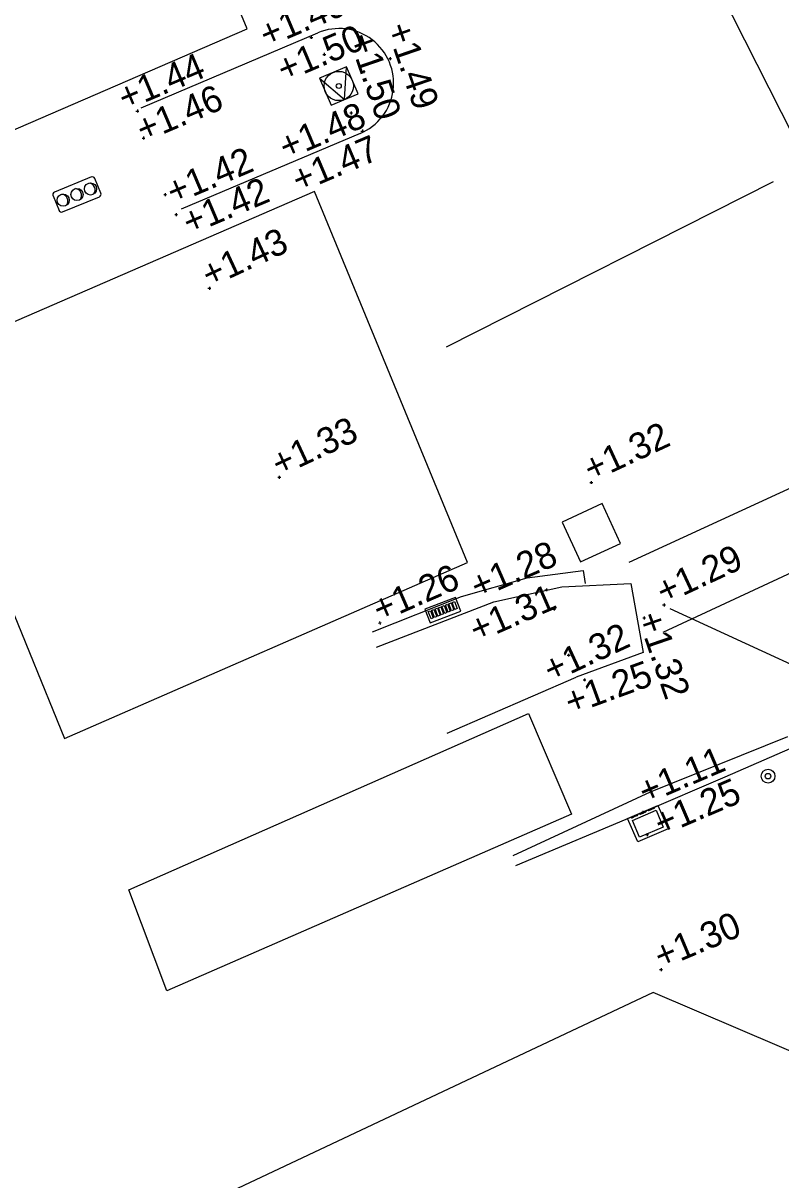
# Model space of a CAD drawing. Extents: x 122462 to 123306, y 485548 to 486417.
# Drawn here: x 122832.96 to 122843.3, y 486042.27 to 486058.06 of the extents above; entities that cross this region are included whole.
import ezdxf

# ---------------------------------------------------------------- set-up
doc = ezdxf.new("R2010")
doc.units = 0
for name, color, linetype in [('B-WE-IE-MEUBILAIR_WEGMEUBILAIR_PAAL-S', 7, 'Continuous'), ('B-WE-IE-MEUBILAIR_WEGMEUBILAIR_VERKEERSBORD-S', 7, 'Continuous'), ('B-WE-IE-MEUBILAIR_WEGMEUBILAIR_VERKEERSLICHT-S', 7, 'Continuous'), ('B-WE-OG-HOOGTEPUNT-S', 7, 'Continuous'), ('B-WE-OG-TOPOKAART-G', 7, 'Continuous'), ('B-WE-RI-HWA_KOLK-S', 7, 'Continuous'), ('B-WE-RI-HWA_RIOOLPUT-S', 7, 'Continuous'), ('B-WE-VH-KANTOPSLUITING_TROTTOIRBAND_130 150-G', 7, 'Continuous'), ('B-WE-VH-KANTOPSLUITING_TROTTOIRBAND_280 300-G', 7, 'Continuous'), ('B-WE-VH-MATERIAALGRENS-G', 7, 'Continuous'), ('B-WE-VH-MATERIAALGRENS_ASFALT-G', 7, 'Continuous'), ('B-WE-VW-MARKERING-G', 7, 'Continuous'), ('B-WE-VW-MARKERING_DWARS_DRIEHOEK_5050-G', 7, 'Continuous'), ('B-WE-VW-MARKERING_DWARS_OVERSTEEK_KANALISATIESTREEP50_010-G', 7, 'Continuous'), ('B-WE-VW-MARKERING_LANGS_STREEP_11_010-G', 7, 'Continuous'), ('B-WE-VW-MARKERING_LANGS_STREEP_DOORGETROKKEN_020-G', 7, 'Continuous')]:
    doc.layers.add(name, color=color, linetype=linetype)

msp = doc.modelspace()

# ---------------------------------------------------------------- linework, layer by layer
at = {"layer": 'B-WE-IE-MEUBILAIR_WEGMEUBILAIR_PAAL-S'}
for radius in [0.0938, 0.0375]:
    msp.add_circle((122843.128, 486047.782), radius, dxfattribs=at)
at = {"layer": 'B-WE-IE-MEUBILAIR_WEGMEUBILAIR_VERKEERSBORD-S'}
for points in [[(122837.163, 486056.939), (122837.532, 486057.095), (122837.375, 486057.464), (122837.007, 486057.307)], [(122837.007, 486057.307), (122837.347, 486057.017), (122837.375, 486057.464)]]:
    msp.add_lwpolyline(points, close=True, dxfattribs=at)
for radius in [0.2, 0.0342]:
    msp.add_circle((122837.269, 486057.201), radius, dxfattribs=at)
at = {"layer": 'B-WE-IE-MEUBILAIR_WEGMEUBILAIR_VERKEERSLICHT-S'}
for points in [[(122833.891, 486055.959), (122833.388, 486055.751)], [(122834.022, 486055.739), (122833.94, 486055.938)], [(122833.368, 486055.702), (122833.45, 486055.503)], [(122833.499, 486055.482), (122834.002, 486055.69)]]:
    msp.add_lwpolyline(points, dxfattribs=at)
for centre in [(122833.879, 486055.796), (122833.507, 486055.643), (122833.695, 486055.72)]:
    msp.add_circle(centre, 0.0829, dxfattribs=at)
for centre, radius, start, end in [((122833.847, 486055.782), 0.0957, 326.3535, 83.3269), ((122833.905, 486055.924), 0.0375, 22.4031, 112.4031), ((122833.402, 486055.717), 0.0375, 112.4031, 202.4031), ((122833.476, 486055.629), 0.0957, 326.3535, 83.3269), ((122833.663, 486055.706), 0.0957, 326.3535, 83.3269), ((122833.987, 486055.724), 0.0375, 292.4031, 22.4031), ((122833.484, 486055.517), 0.0375, 202.4031, 292.4031)]:
    msp.add_arc(centre, radius, start, end, dxfattribs=at)
at = {"layer": 'B-WE-OG-HOOGTEPUNT-S'}
for p, q in [((122836.874, 486057.864), (122836.914, 486057.864)), ((122836.894, 486057.884), (122836.894, 486057.844)), ((122837.05, 486057.632), (122837.09, 486057.632)), ((122837.07, 486057.652), (122837.07, 486057.612)), ((122837.97, 486057.595), (122837.97, 486057.555)), ((122837.95, 486057.575), (122837.99, 486057.575)), ((122837.589, 486057.398), (122837.629, 486057.398)), ((122837.609, 486057.418), (122837.609, 486057.378)), ((122834.5, 486056.858), (122834.54, 486056.858)), ((122834.52, 486056.878), (122834.52, 486056.838)), ((122837.418, 486056.833), (122837.458, 486056.833)), ((122837.438, 486056.853), (122837.438, 486056.813)), ((122834.583, 486056.491), (122834.623, 486056.491)), ((122834.603, 486056.511), (122834.603, 486056.471)), ((122837.571, 486056.585), (122837.611, 486056.585)), ((122837.591, 486056.605), (122837.591, 486056.565)), ((122834.879, 486055.718), (122834.919, 486055.718)), ((122834.899, 486055.738), (122834.899, 486055.698)), ((122835.029, 486055.445), (122835.069, 486055.445)), ((122835.049, 486055.465), (122835.049, 486055.425)), ((122835.483, 486054.441), (122835.523, 486054.441)), ((122835.503, 486054.461), (122835.503, 486054.421)), ((122836.436, 486051.862), (122836.476, 486051.862)), ((122836.456, 486051.882), (122836.456, 486051.842)), ((122840.696, 486051.79), (122840.736, 486051.79)), ((122840.716, 486051.81), (122840.716, 486051.77)), ((122840.082, 486050.325), (122840.122, 486050.325)), ((122840.102, 486050.345), (122840.102, 486050.305)), ((122840.188, 486050.062), (122840.228, 486050.062)), ((122840.208, 486050.082), (122840.208, 486050.042)), ((122841.688, 486050.118), (122841.728, 486050.118)), ((122841.708, 486050.138), (122841.708, 486050.098)), ((122837.81, 486049.868), (122837.849, 486049.878)), ((122837.825, 486049.892), (122837.835, 486049.854)), ((122841.417, 486049.941), (122841.457, 486049.941)), ((122841.437, 486049.961), (122841.437, 486049.921)), ((122840.386, 486049.433), (122840.426, 486049.433)), ((122840.406, 486049.453), (122840.406, 486049.413)), ((122840.603, 486049.097), (122840.643, 486049.097)), ((122840.623, 486049.117), (122840.623, 486049.077)), ((122841.4, 486047.29), (122841.44, 486047.29)), ((122841.42, 486047.31), (122841.42, 486047.27)), ((122841.476, 486047.004), (122841.476, 486046.964)), ((122841.456, 486046.984), (122841.496, 486046.984)), ((122841.648, 486045.142), (122841.688, 486045.142)), ((122841.668, 486045.162), (122841.668, 486045.122))]:
    msp.add_line(p, q, dxfattribs=at)
at = {"layer": 'B-WE-OG-TOPOKAART-G'}
msp.add_lwpolyline([(122848.906, 486034.937), (122846.202, 486042.847), (122841.56, 486044.829), (122833.02, 486040.802)], dxfattribs=at)
at = {"layer": 'B-WE-RI-HWA_KOLK-S'}
for p, q in [((122841.211, 486047.205), (122841.625, 486047.382)), ((122841.487, 486047.323), (122841.489, 486047.319)), ((122841.502, 486047.314), (122841.576, 486047.345)), ((122841.579, 486047.363), (122841.581, 486047.358)), ((122841.625, 486047.382), (122841.763, 486047.061)), ((122841.349, 486046.884), (122841.211, 486047.205)), ((122841.257, 486047.225), (122841.259, 486047.22)), ((122841.272, 486047.215), (122841.316, 486047.234)), ((122841.316, 486047.234), (122841.346, 486047.247)), ((122841.349, 486047.264), (122841.351, 486047.26)), ((122841.372, 486047.274), (122841.374, 486047.27)), ((122841.387, 486047.264), (122841.461, 486047.296)), ((122841.464, 486047.314), (122841.466, 486047.309)), ((122841.763, 486047.061), (122841.349, 486046.884))]:
    msp.add_line(p, q, dxfattribs=at)
for points in [[(122838.862, 486050.222), (122838.442, 486050.06), (122838.514, 486049.873), (122838.934, 486050.035)], [(122841.697, 486047.087), (122841.375, 486046.949), (122841.277, 486047.179), (122841.599, 486047.317)]]:
    msp.add_lwpolyline(points, close=True, dxfattribs=at)
for points in [[(122838.817, 486050.153), (122838.847, 486050.165), (122838.885, 486050.068), (122838.855, 486050.056), (122838.817, 486050.153)], [(122838.491, 486050.028), (122838.521, 486050.039), (122838.558, 486049.942), (122838.528, 486049.93), (122838.491, 486050.028)], [(122838.537, 486050.046), (122838.567, 486050.057), (122838.605, 486049.96), (122838.575, 486049.948), (122838.537, 486050.046)], [(122838.584, 486050.064), (122838.614, 486050.075), (122838.651, 486049.978), (122838.621, 486049.966), (122838.584, 486050.064)], [(122838.631, 486050.081), (122838.661, 486050.093), (122838.698, 486049.996), (122838.668, 486049.984), (122838.631, 486050.081)], [(122838.677, 486050.099), (122838.707, 486050.111), (122838.745, 486050.014), (122838.715, 486050.002), (122838.677, 486050.099)], [(122838.724, 486050.117), (122838.754, 486050.129), (122838.791, 486050.032), (122838.761, 486050.02), (122838.724, 486050.117)], [(122838.771, 486050.135), (122838.801, 486050.147), (122838.838, 486050.05), (122838.808, 486050.038), (122838.771, 486050.135)]]:
    msp.add_lwpolyline(points, dxfattribs=at)
for centre, start, end in [((122841.498, 486047.323), 203.1753, 293.1753), ((122841.572, 486047.354), 293.1753, 23.1753), ((122841.269, 486047.224), 203.1753, 293.1753), ((122841.342, 486047.256), 293.1753, 23.1753), ((122841.383, 486047.274), 203.1753, 293.1753), ((122841.457, 486047.305), 293.1753, 23.1753)]:
    msp.add_arc(centre, 0.01, start, end, dxfattribs=at)
at = {"layer": 'B-WE-RI-HWA_RIOOLPUT-S'}
msp.add_lwpolyline([(122840.569, 486050.705), (122841.114, 486050.956), (122840.863, 486051.501), (122840.318, 486051.25)], close=True, dxfattribs=at)
at = {"layer": 'B-WE-VH-KANTOPSLUITING_TROTTOIRBAND_130 150-G'}
msp.add_lwpolyline([(122839.684, 486046.562), (122841.42, 486047.29), (122842.543, 486047.771), (122843.429, 486048.158)], dxfattribs=at)
at = {"layer": 'B-WE-VH-KANTOPSLUITING_TROTTOIRBAND_280 300-G'}
for points in [[(122834.571, 486056.904), (122836.983, 486057.927)], [(122837.559, 486056.552), (122835.118, 486055.518)], [(122837.784, 486049.543), (122839.386, 486050.159), (122840.312, 486050.364), (122841.256, 486050.412), (122841.422, 486049.469), (122840.509, 486049.135)]]:
    msp.add_lwpolyline(points, dxfattribs=at)
msp.add_arc((122837.272, 486057.24), 0.745, 292.6532, 112.7947, dxfattribs=at)
at = {"layer": 'B-WE-VH-MATERIAALGRENS-G'}
msp.add_lwpolyline([(122864.554, 486061.167), (122863.163, 486059.832), (122862.366, 486059.392), (122854.153, 486055.537), (122841.694, 486049.743)], dxfattribs=at)
at = {"layer": 'B-WE-VH-MATERIAALGRENS_ASFALT-G'}
for points in [[(122837.727, 486049.751), (122838.945, 486050.234), (122839.839, 486050.488), (122840.603, 486050.589), (122840.634, 486050.412)], [(122838.746, 486048.367), (122840.509, 486049.135)], [(122843.392, 486048.317), (122841.521, 486047.564), (122839.646, 486046.696)]]:
    msp.add_lwpolyline(points, dxfattribs=at)
at = {"layer": 'B-WE-VW-MARKERING-G'}
for points in [[(122830.519, 486055.604), (122836.017, 486057.979), (122834.682, 486061.201), (122829.195, 486058.877)], [(122833.523, 486048.298), (122839.024, 486050.7), (122836.938, 486055.759), (122831.452, 486053.381)], [(122839.86, 486048.636), (122840.446, 486047.262), (122834.921, 486044.853), (122834.405, 486046.229)]]:
    msp.add_lwpolyline(points, close=True, dxfattribs=at)
at = {"layer": 'B-WE-VW-MARKERING_DWARS_DRIEHOEK_5050-G'}
msp.add_lwpolyline([(122850.878, 486055.139), (122841.228, 486050.698)], dxfattribs=at)
at = {"layer": 'B-WE-VW-MARKERING_DWARS_OVERSTEEK_KANALISATIESTREEP50_010-G'}
msp.add_lwpolyline([(122844.976, 486053.554), (122839.812, 486063.746)], dxfattribs=at)
at = {"layer": 'B-WE-VW-MARKERING_LANGS_STREEP_11_010-G'}
msp.add_lwpolyline([(122838.738, 486053.64), (122843.201, 486055.897)], dxfattribs=at)
at = {"layer": 'B-WE-VW-MARKERING_LANGS_STREEP_DOORGETROKKEN_020-G'}
msp.add_lwpolyline([(122841.789, 486050.068), (122844.812, 486048.677)], dxfattribs=at)

# ---------------------------------------------------------------- texts
at = {"layer": 'B-WE-OG-HOOGTEPUNT-S'}
for s, rotation, p in [('+1.49', 22.9605, (122836.283, 486057.719)), ('+1.50', 22.9605, (122836.522, 486057.246)), ('+1.50', 289, (122837.397, 486057.857)), ('+1.49', 289, (122837.911, 486057.999)), ('+1.44', 22.9605, (122834.352, 486056.858)), ('+1.46', 22.9605, (122834.6, 486056.426)), ('+1.48', 22.9605, (122836.549, 486056.187)), ('+1.47', 22.9605, (122836.725, 486055.736)), ('+1.42', 22.9605, (122835.012, 486055.575)), ('+1.42', 22.9605, (122835.232, 486055.16)), ('+1.43', 24.9384, (122835.503, 486054.441)), ('+1.33', 24.9384, (122836.456, 486051.862)), ('+1.32', 24.9384, (122840.716, 486051.79)), ('+1.28', 23.5482, (122839.166, 486050.191)), ('+1.29', 24.9384, (122841.708, 486050.118)), ('+1.26', 23.5482, (122837.83, 486049.873)), ('+1.31', 23.5482, (122839.151, 486049.599)), ('+1.32', 24.9384, (122840.169, 486049.049)), ('+1.32', 289, (122841.338, 486049.956)), ('+1.25', 20.093, (122840.435, 486048.613)), ('+1.11', 23.1753, (122841.456, 486047.39)), ('+1.25', 23.1753, (122841.669, 486046.957)), ('+1.30', 22.7651, (122841.668, 486045.142))]:
    msp.add_text(s, height=0.36, rotation=rotation, dxfattribs=at).set_placement(p)

doc.saveas('drawing.dxf')
